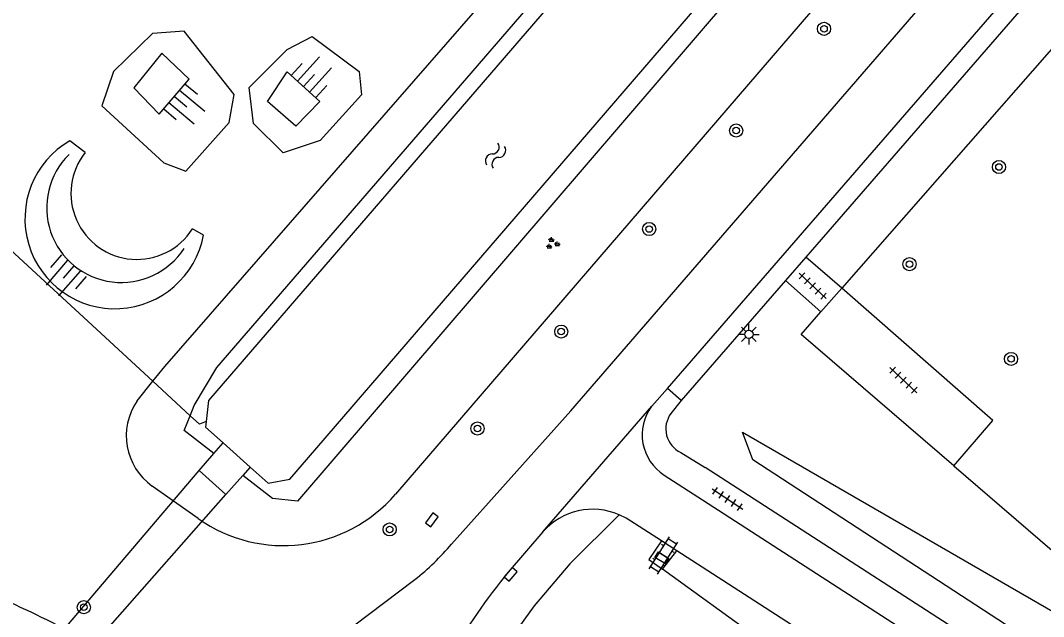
# Model space of a CAD drawing. Extents: x 128000 to 131008, y 398996 to 402500.
# Drawn here: x 129030.4 to 129092.7, y 399793.1 to 399829.4 of the extents above; entities that cross this region are included whole.
import ezdxf

# ---------------------------------------------------------------- set-up
doc = ezdxf.new("R2010")
doc.units = 0
for name, color, linetype in [('gg-afsc-hekwerk', 7, 'Continuous'), ('gg-knt-BGT kruinlijn', 7, 'Continuous'), ('gg-knt-bovenkant onderkant talud', 7, 'Continuous'), ('gg-knt-verharding', 7, 'Continuous'), ('gg-knt-verharding nz', 7, 'Continuous'), ('gg-kntw-beschoeiing', 7, 'Continuous'), ('gg-kntw-bovenkant insteek waterloop', 7, 'Continuous'), ('gg-kwrk-duiker nz vlak', 7, 'Continuous'), ('gg-kwrk-uitstroombak niveau min 01', 7, 'Continuous'), ('gt-grn-groengrens NZ', 7, 'Continuous'), ('gt-grn-weggrens', 7, 'Continuous'), ('gt-symb-boom', 7, 'Continuous'), ('gt-symb-groenvak', 7, 'Continuous'), ('gt-symb-klinker verharding', 7, 'Continuous'), ('gt-symb-kolk', 7, 'Continuous'), ('gt-symb-kolk center center', 7, 'Continuous'), ('gt-symb-lichtmast', 7, 'Continuous'), ('gt-symb-talud symbool', 7, 'Continuous'), ('gt-symb-tegel verharding', 7, 'Continuous'), ('gt-symb-watersymbool', 7, 'Continuous')]:
    doc.layers.add(name, color=color, linetype=linetype)

# ---------------------------------------------------------------- blocks, each defined once
blk = doc.blocks.new('gt0-TEG1')
at = {"layer": 'gt-symb-tegel verharding'}
for p, q in [((-1.125, 0), (1.125, 0)), ((-0.9, -0.25), (-0.9, 0.25)), ((-0.45, -0.25), (-0.45, 0.25)), ((0, -0.25), (0, 0.25)), ((0.45, -0.25), (0.45, 0.25)), ((0.9, -0.25), (0.9, 0.25))]:
    blk.add_line(p, q, dxfattribs=at)
blk = doc.blocks.new('gt0-BOOM')
at = {"layer": 'gt-symb-boom'}
for radius in [0.4, 0.2]:
    blk.add_circle((0, 0), radius, dxfattribs=at)
blk = doc.blocks.new('gt0-LMAST')
at = {"layer": 'gt-symb-lichtmast'}
for p, q in [((-0.182, 0.173), (-0.447, 0.438)), ((-0.005, 0.246), (-0.005, 0.621)), ((0.172, 0.173), (0.437, 0.438)), ((-0.255, -0.004), (-0.63, -0.004)), ((-0.182, -0.181), (-0.447, -0.446)), ((-0.005, -0.254), (-0.005, -0.629)), ((0.437, -0.446), (0.172, -0.181)), ((0.245, -0.004), (0.62, -0.004))]:
    blk.add_line(p, q, dxfattribs=at)
blk.add_circle((-0.005, -0.004), 0.25, dxfattribs=at)
blk = doc.blocks.new('gt0-GRVAK')
at = {"layer": 'gt-symb-groenvak'}
for p, q in [((-0.11, 0.189), (-0.228, 0.24)), ((-0.182, 0.153), (0.088, 0.153)), ((-0.091, 0.211), (-0.156, 0.322)), ((-0.047, 0.214), (-0.047, 0.393)), ((-0.004, 0.211), (0.061, 0.322)), ((0.015, 0.189), (0.133, 0.24)), ((0.262, -0.052), (0.197, 0.059)), ((0.305, -0.049), (0.305, 0.13)), ((0.349, -0.052), (0.414, 0.059)), ((-0.245, -0.228), (-0.363, -0.177)), ((-0.318, -0.264), (-0.047, -0.264)), ((-0.226, -0.206), (-0.291, -0.095)), ((-0.183, -0.203), (-0.183, -0.024)), ((-0.139, -0.206), (-0.074, -0.095)), ((-0.12, -0.228), (-0.002, -0.177)), ((0.243, -0.074), (0.125, -0.023)), ((0.17, -0.11), (0.441, -0.11)), ((0.368, -0.074), (0.486, -0.023))]:
    blk.add_line(p, q, dxfattribs=at)
blk = doc.blocks.new('gt0-KOLKCC')
at = {"layer": 'gt-symb-kolk center center'}
blk.add_lwpolyline([(-0.375, 0.2), (0.375, 0.2), (0.375, -0.2), (-0.375, -0.2)], close=True, dxfattribs=at)
blk = doc.blocks.new('gt0-KL1')
at = {"layer": 'gt-symb-klinker verharding'}
for p, q in [((-1.15, 0.3), (1.15, 0.3)), ((-1, -0.3), (-1, 0.3)), ((-0.5, 0.3), (-0.5, 0.45)), ((0, -0.3), (0, 0.3)), ((0.5, 0.3), (0.5, 0.45)), ((1, -0.3), (1, 0.3)), ((-1.15, -0.3), (1.15, -0.3)), ((-0.5, -0.45), (-0.5, -0.3)), ((0.5, -0.45), (0.5, -0.3))]:
    blk.add_line(p, q, dxfattribs=at)
blk = doc.blocks.new('gt0-KOLK')
at = {"layer": 'gt-symb-kolk'}
blk.add_lwpolyline([(0, 0), (0.375, 0), (0.375, 0.4), (-0.375, 0.4), (-0.375, 0), (0, 0)], dxfattribs=at)
blk = doc.blocks.new('gt0-WA')
at = {"layer": 'gt-symb-watersymbool'}
for centre, start, end in [((-0.323, 0.022), 28.07249, 151.92751), ((0.427, 0.422), 208.07248, 331.92751), ((-0.323, -0.428), 28.07249, 151.92751), ((0.427, -0.028), 208.07248, 331.92751)]:
    blk.add_arc(centre, 0.425, start, end, dxfattribs=at)
blk = doc.blocks.new('gt0-TALUD_1')
at = {"layer": 'gt-symb-talud symbool'}
for p, q in [((-1, -1), (-1, 0)), ((-0.5, -2), (-0.5, 0)), ((0.5, -2), (0.5, 0)), ((1, -1), (1, 0)), ((0, -1), (0, 0))]:
    blk.add_line(p, q, dxfattribs=at)

msp = doc.modelspace()

# ---------------------------------------------------------------- linework, layer by layer
at = {"layer": 'gg-afsc-hekwerk'}
for p, q in [((129038.437, 399807.448), (129022.253, 399822.363)), ((129080.391, 399813.122), (129079.126, 399811.68)), ((129040.708, 399805.355), (129038.437, 399807.448))]:
    msp.add_line(p, q, dxfattribs=at)
for points in [[(129087.211, 399802.296), (129093.93, 399796.51), (129097.525, 399794.463), (129103.61, 399794.443), (129112.174, 399795.574), (129118.175, 399797.365), (129120.926, 399799.842), (129127.045, 399806.149), (129132.975, 399813.094), (129134.477, 399815.77), (129133.97, 399817.873), (129131.536, 399820.708), (129106.525, 399842.913), (129080.391, 399813.122)], [(129087.211, 399802.296), (129077.916, 399810.301), (129079.126, 399811.68)], [(129041.687, 399804.994), (129041.278, 399804.829), (129040.708, 399805.355)]]:
    msp.add_lwpolyline(points, dxfattribs=at)
at = {"layer": 'gg-knt-BGT kruinlijn'}
for p, q in [((129138.142, 399899.286), (129053.21, 399800.58)), ((129037.47, 399806.259), (129038.437, 399807.448)), ((129041.192, 399799.098), (129038.4, 399801.07))]:
    msp.add_line(p, q, dxfattribs=at)
for points in [[(129038.437, 399807.448), (129039.17, 399808.35), (129118.061, 399898.75)], [(129040.649, 399825.85), (129038.979, 399827.433), (129037.276, 399825.322), (129038.828, 399823.713), (129040.649, 399825.85)], [(129048.61, 399824.495), (129047.136, 399822.978), (129045.416, 399824.487), (129046.608, 399826.3), (129048.61, 399824.495)], [(129105.281, 399786.252), (129092.631, 399791.16), (129074.981, 399802.66), (129074.341, 399804.36)]]:
    msp.add_lwpolyline(points, dxfattribs=at)
for centre, radius, start, end in [((129040.566, 399804.136), 3.754, 145.56536, 234.75659), ((129046.388, 399806.434), 8.99, 234.69181, 319.36807)]:
    msp.add_arc(centre, radius, start, end, dxfattribs=at)
at = {"layer": 'gg-knt-bovenkant onderkant talud'}
for p, q in [((129034.31, 399821.384), (129033.37, 399822.091)), ((129041.516, 399816.347), (129040.849, 399816.729))]:
    msp.add_line(p, q, dxfattribs=at)
for points in [[(129043.079, 399823.218), (129043.378, 399824.913), (129040.342, 399828.778), (129038.404, 399828.623), (129036.037, 399826.312), (129035.323, 399824.214), (129039.104, 399820.762), (129040.435, 399820.245), (129043.079, 399823.218)], [(129050.992, 399826.304), (129051.151, 399824.89), (129048.628, 399822.122), (129046.377, 399821.367), (129044.56, 399823.144), (129044.29, 399825.342), (129046.622, 399827.655), (129048.14, 399828.436), (129050.992, 399826.304)], [(129074.341, 399804.36), (129094.161, 399792.91), (129106.691, 399789.36)]]:
    msp.add_lwpolyline(points, dxfattribs=at)
for centre, radius, start, end in [((129036.126, 399817.351), 5.483, 120.17412, 349.44816), ((129037.461, 399818.89), 4.019, 141.63818, 327.46902), ((129036.517, 399818.015), 4.551, 134.51215, 327.04271)]:
    msp.add_arc(centre, radius, start, end, dxfattribs=at)
at = {"layer": 'gg-knt-verharding'}
for p, q in [((129078.212, 399815.016), (129076.962, 399813.578)), ((129080.391, 399813.122), (129078.212, 399815.016)), ((129076.962, 399813.578), (129070.618, 399806.277)), ((129076.962, 399813.578), (129079.126, 399811.68)), ((129069.778, 399807.019), (129068.816, 399805.931)), ((129070.618, 399806.277), (129069.778, 399807.019)), ((129070.618, 399806.277), (129069.985, 399805.487)), ((129070.59, 399803.115), (129072.065, 399802.193)), ((129069.585, 399801.742), (129071.914, 399800.241)), ((129062.193, 399798.275), (129060.081, 399795.826)), ((129070.345, 399797.133), (129069.416, 399797.726)), ((129069.477, 399796.015), (129070.345, 399797.133)), ((129071.898, 399796.141), (129070.345, 399797.133)), ((129050.656, 399792.556), (129054.392, 399795.381))]:
    msp.add_line(p, q, dxfattribs=at)
for points in [[(129160.258, 399909.557), (129140.9, 399887.263), (129124.207, 399867.979), (129107.717, 399849.01), (129091.462, 399830.264), (129078.212, 399815.016)], [(129056.629, 399797.534), (129063.898, 399805.65), (129080.461, 399824.799), (129106.17, 399854.477), (129132.381, 399884.624), (129145.581, 399899.889)], [(129087.211, 399802.296), (129089.593, 399805.062), (129080.391, 399813.122)], [(129112.121, 399783.396), (129108.526, 399783.657), (129104.951, 399784.112), (129103.165, 399784.455), (129101.409, 399784.928), (129099.685, 399785.503), (129097.988, 399786.154), (129096.324, 399786.885), (129094.701, 399787.702), (129093.122, 399788.601), (129072.065, 399802.193)], [(129071.914, 399800.241), (129090.738, 399788.074), (129092.331, 399787.074), (129093.972, 399786.154), (129095.656, 399785.318), (129097.381, 399784.568), (129099.139, 399783.898), (129100.924, 399783.303), (129102.741, 399782.813), (129104.589, 399782.456)], [(129066.841, 399799.314), (129063.839, 399796.328), (129061.654, 399793.772), (129060.028, 399791.524), (129058.113, 399788.41)], [(129069.416, 399797.726), (129067.256, 399799.106), (129066.841, 399799.314)], [(129069.416, 399797.726), (129068.637, 399796.594), (129069.477, 399796.015)], [(129103.787, 399779.038), (129101.794, 399779.439), (129099.839, 399779.996), (129097.92, 399780.664), (129096.027, 399781.403), (129094.168, 399782.221), (129092.35, 399783.125), (129090.577, 399784.115), (129088.853, 399785.188), (129071.898, 399796.141)]]:
    msp.add_lwpolyline(points, dxfattribs=at)
for centre, radius, start, end in [((129071.14, 399804.193), 2.903, 143.20682, 237.5978), ((129071.266, 399804.551), 1.587, 143.82782, 244.78964), ((129065.218, 399795.656), 4.001, 66.07775, 139.1234), ((129044.791, 399807.595), 15.536, 308.16907, 319.63856), ((129086.961, 399773.556), 34.907, 140.35833, 150.71268), ((129000.174, 399728.883), 71.497, 57.91489, 66.99432)]:
    msp.add_arc(centre, radius, start, end, dxfattribs=at)
at = {"layer": 'gg-knt-verharding nz'}
msp.add_lwpolyline([(129069.778, 399807.019), (129172.048, 399924.921), (129172.955, 399924.13)], dxfattribs=at)
at = {"layer": 'gg-kntw-beschoeiing'}
for points in [[(129120.866, 399912.532), (129120.21, 399911.18), (129122.29, 399899.53), (129041.83, 399806.28), (129041.687, 399804.994)], [(129044.37, 399802.219), (129045.46, 399801.24), (129046.77, 399801.49), (129134.422, 399903.198)], [(129041.687, 399804.994), (129041.65, 399804.66), (129042.72, 399803.7)]]:
    msp.add_lwpolyline(points, dxfattribs=at)
at = {"layer": 'gg-kntw-bovenkant insteek waterloop'}
for points in [[(129040.708, 399805.355), (129040.96, 399805.985), (129042.34, 399808.285), (129121.317, 399899.684), (129119.17, 399911.645), (129119.913, 399912.992)], [(129135.154, 399902.567), (129047.247, 399800.157), (129045.714, 399800.311), (129043.906, 399801.706)], [(129042.156, 399803.055), (129040.346, 399804.451), (129040.708, 399805.355)]]:
    msp.add_lwpolyline(points, dxfattribs=at)
at = {"layer": 'gg-kwrk-duiker nz vlak'}
for p, q in [((129012.55, 399768.27), (129041.251, 399802.02)), ((129013.621, 399767.35), (129042.87, 399800.56))]:
    msp.add_line(p, q, dxfattribs=at)
at = {"layer": 'gg-kwrk-uitstroombak niveau min 01'}
for p, q in [((129042.156, 399803.055), (129042.72, 399803.7)), ((129042.72, 399803.7), (129044.37, 399802.219)), ((129041.251, 399802.02), (129042.156, 399803.055)), ((129044.37, 399802.219), (129043.906, 399801.706)), ((129042.87, 399800.56), (129041.251, 399802.02)), ((129043.906, 399801.706), (129042.87, 399800.56))]:
    msp.add_line(p, q, dxfattribs=at)
at = {"layer": 'gt-grn-groengrens NZ'}
msp.add_line((129078.741, 399789.33), (129069.477, 399796.015), dxfattribs=at)
at = {"layer": 'gt-grn-weggrens'}
msp.add_line((129062.193, 399798.275), (129068.816, 399805.931), dxfattribs=at)

# ---------------------------------------------------------------- block references
at = {"layer": 'gt-symb-boom'}
for p in [(129079.313, 399828.912), (129073.961, 399822.717), (129089.968, 399820.498), (129068.66, 399816.721), (129084.517, 399814.58), (129063.308, 399810.476), (129090.704, 399808.811), (129058.208, 399804.578), (129052.857, 399798.432), (129034.226, 399793.692)]:
    msp.add_blockref('gt0-BOOM', p, dxfattribs=at)
at = {"layer": 'gt-symb-groenvak'}
msp.add_blockref('gt0-GRVAK', (129062.763, 399815.837), dxfattribs=at)
at = {"layer": 'gt-symb-klinker verharding', "rotation": 57.73964679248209}
msp.add_blockref('gt0-KL1', (129069.532, 399796.842), dxfattribs=at)
at = {"layer": 'gt-symb-kolk'}
for p, rotation in [((129055.59, 399798.897), 53.703041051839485), ((129060.081, 399795.826), -130.78156719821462)]:
    msp.add_blockref('gt0-KOLK', p, dxfattribs=dict(at, rotation=rotation))
at = {"layer": 'gt-symb-kolk center center', "rotation": -31.877816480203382}
msp.add_blockref('gt0-KOLKCC', (129069.438, 399796.696), dxfattribs=at)
at = {"layer": 'gt-symb-lichtmast'}
msp.add_blockref('gt0-LMAST', (129074.743, 399810.313), dxfattribs=at)
at = {"layer": 'gt-symb-talud symbool'}
for p, xscale, yscale, rotation in [((129047.609, 399825.397), 0.999731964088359, 0.9997319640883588, 137.9190695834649), ((129039.739, 399824.782), 0.999980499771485, 0.9999804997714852, 49.90831920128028), ((129033.64, 399814.489), 1.000280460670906, 1.000280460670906, -40.90572608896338)]:
    msp.add_blockref('gt0-TALUD_1', p, dxfattribs=dict(at, xscale=xscale, yscale=yscale, rotation=rotation))
at = {"layer": 'gt-symb-tegel verharding'}
for p, rotation in [((129078.626, 399813.254), -43.25692965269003), ((129084.15, 399807.517), -43.25692965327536), ((129073.435, 399800.284), -33.70595653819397)]:
    msp.add_blockref('gt0-TEG1', p, dxfattribs=dict(at, rotation=rotation))
at = {"layer": 'gt-symb-watersymbool', "rotation": 62.486938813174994}
msp.add_blockref('gt0-WA', (129059.281, 399821.144), dxfattribs=at)

doc.saveas('drawing.dxf')
